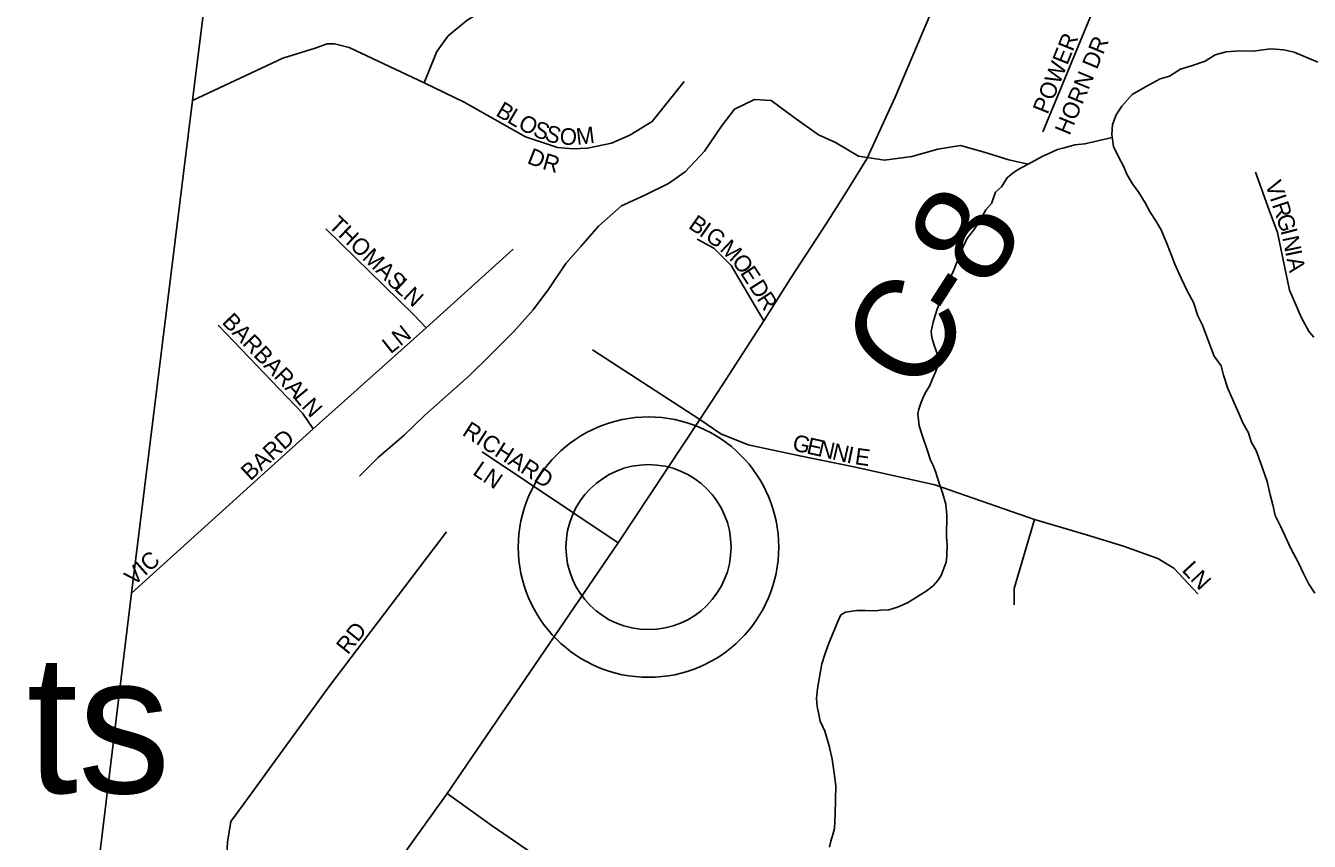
# Model space of a CAD drawing. Extents: x 1310247 to 1664935, y 235267 to 584339.
# Drawn here: x 1455647 to 1459518, y 411521 to 413982 of the extents above; entities that cross this region are included whole.
import ezdxf

# ---------------------------------------------------------------- set-up
doc = ezdxf.new("R2010")
doc.units = 0
for name, color, linetype in [('GM_X_Adjacent_County', 7, 'Continuous'), ('GM_X_County', 7, 'Continuous'), ('GM_X_County_Road', 7, 'Continuous'), ('GM_X_County_Road_Text', 7, 'Continuous'), ('GM_X_Minor_River', 7, 'Continuous'), ('GM_X_Township', 7, 'Continuous'), ('GM_X_Township_Subdivision', 7, 'Continuous'), ('GM_X_Township_Subdivision_Text', 7, 'Continuous'), ('GM_X_Unincorporated', 7, 'Continuous'), ('GM_X_Unincorporated_Location', 7, 'Continuous'), ('GM_X_Unincorporated_Text', 7, 'Continuous')]:
    doc.layers.add(name, color=color, linetype=linetype)

msp = doc.modelspace()

# ---------------------------------------------------------------- linework, layer by layer
at = {"layer": 'GM_X_Adjacent_County'}
msp.add_lwpolyline([(1457514.1, 424598.8), (1456288.4, 414870.2), (1456150.3, 413755.9), (1455965.4, 412270.1), (1455818.5, 411054.1), (1455743.6, 410473.9), (1455696.6, 410094.7), (1455666.7, 409869.1), (1455572.5, 409158), (1455355.4, 407518.9), (1455298.5, 407089), (1455188.8, 406136.8), (1455061.2, 405297.6), (1454959.8, 404514.8), (1454480.8, 400915.8), (1454072.9, 397836.5), (1453769.5, 395544.2)], dxfattribs=at)
at = {"layer": 'GM_X_County'}
msp.add_lwpolyline([(1453769.5, 395544.2), (1454072.9, 397836.5), (1454480.8, 400915.8), (1454959.8, 404514.8), (1455061.2, 405297.6), (1455188.8, 406136.8), (1455298.5, 407089), (1455355.4, 407518.9), (1455572.5, 409158), (1455666.7, 409869.1), (1455696.6, 410094.7), (1455743.6, 410473.9), (1455818.5, 411054.1), (1455965.4, 412270.1), (1456150.3, 413755.9), (1456288.4, 414870.2), (1457514.1, 424598.8)], dxfattribs=at)
at = {"layer": 'GM_X_County_Road'}
msp.add_lwpolyline([(1456604, 411227.6), (1456917.4, 411665), (1457433.4, 412421.3), (1457679.5, 412793.8), (1457748.7, 412898.3), (1457872.9, 413091.5), (1457953.8, 413219.3), (1458061.4, 413383.9), (1458128.3, 413490.7), (1458183.5, 413580), (1458269.2, 413766.6), (1458482, 414269.6)], dxfattribs=at)
at = {"layer": 'GM_X_Minor_River'}
for points in [[(1459544.2, 413871.7), (1459472.9, 413901.7), (1459441.1, 413908.6), (1459401.1, 413911.6), (1459348.9, 413905), (1459309, 413906), (1459266.9, 413903.1), (1459234.6, 413893.9), (1459204.1, 413874.6), (1459165.7, 413861.6), (1459129.4, 413850.5), (1459096.9, 413829.3), (1459068.7, 413822), (1459024, 413797.1), (1458983.4, 413774), (1458952.5, 413738.7), (1458935.8, 413713.1), (1458925, 413683.3), (1458922.2, 413653.2), (1458927.3, 413617), (1458942.5, 413586.4), (1458957.8, 413557.9), (1458969.1, 413531.5), (1458984.4, 413505), (1459003.8, 413478.4), (1459023, 413447.8), (1459038.3, 413419.3), (1459055.6, 413392.8), (1459070.9, 413366.3), (1459086, 413329.7), (1459101, 413291.2), (1459112.3, 413262.8), (1459131.2, 413220.1), (1459150.2, 413181.5), (1459169.3, 413146.9), (1459182.3, 413106.4), (1459195.5, 413078), (1459212.4, 413035.3), (1459231.1, 412984.7), (1459252.4, 412956), (1459259.7, 412927.7), (1459272.6, 412887.2), (1459287.8, 412852.7), (1459306.7, 412810), (1459318, 412783.7), (1459335.2, 412753.1), (1459342.5, 412726.8), (1459357.9, 412700.3), (1459370.9, 412663.8), (1459391.5, 412607.1), (1459400.4, 412566.7), (1459407.7, 412536.4), (1459414.8, 412504.1), (1459431.9, 412469.5), (1459462.3, 412404.5), (1459485.2, 412361.7), (1459500.4, 412329.2), (1459515.6, 412298.7), (1459534.9, 412270.1)], [(1458669.7, 413564.1), (1458611.5, 413577.1), (1458537.8, 413600.6), (1458466, 413620.1), (1458397.6, 413609.5), (1458318.9, 413587), (1458236.5, 413576.6), (1458158.5, 413588.2), (1458089.2, 413629.7), (1458037.5, 413652.8), (1457964.4, 413704.5), (1457895.2, 413756.1), (1457845.1, 413759.1), (1457784.4, 413730.2), (1457745.3, 413678.8), (1457693.6, 413603.5), (1457636.2, 413540.5), (1457585.4, 413505.4), (1457514.5, 413470.7), (1457443.7, 413438), (1457374.3, 413377.1), (1457321, 413316), (1457275.8, 413264.7), (1457224.2, 413187.5), (1457176.8, 413124.2), (1457119.3, 413059.1), (1457049.8, 412990.3), (1456984.3, 412925.3), (1456912.9, 412862.6), (1456849.6, 412805.6), (1456788.3, 412746.6), (1456710.7, 412680), (1456653.4, 412622.9)], [(1458923.4, 413644.7), (1458841.3, 413625.4), (1458811.1, 413621.9), (1458797, 413618.1), (1458774.9, 413612.5), (1458758.7, 413608.8), (1458730.4, 413595.2), (1458712.2, 413587.5), (1458669.7, 413564.1), (1458651.4, 413554.4), (1458635.2, 413544.7), (1458621, 413534.9), (1458606.7, 413523.1), (1458590.2, 413495.2), (1458571.9, 413479.5), (1458559.3, 413445.6), (1458542.9, 413425.8), (1458532.5, 413407.9), (1458524.3, 413394), (1458509.8, 413370.1), (1458495.5, 413352.3), (1458485.2, 413338.4), (1458476.9, 413320.5), (1458466.5, 413300.6), (1458460.1, 413280.6), (1458445.4, 413242.7), (1458426.7, 413204.9), (1458418.4, 413184.9), (1458410, 413163), (1458395.3, 413127.1), (1458384.7, 413091.1), (1458380.3, 413073.1), (1458378.1, 413059.1), (1458379.8, 413041), (1458385.5, 413020.8), (1458393.2, 413000.6), (1458398.9, 412984.5), (1458398.7, 412970.4), (1458396.4, 412952.3), (1458390, 412934.4), (1458381.7, 412916.5), (1458373.3, 412896.5), (1458363, 412878.6), (1458354.7, 412862.7), (1458346.3, 412842.8), (1458340, 412824.8), (1458337.8, 412810.8), (1458341.2, 412774.6), (1458352.6, 412740.2), (1458366, 412701.8), (1458375.6, 412671.5), (1458383.3, 412655.3), (1458391, 412637.1), (1458400.5, 412604.8), (1458412, 412572.5), (1458421.5, 412538.2), (1458425, 412506), (1458423.8, 412439.7), (1458425.4, 412415.6), (1458424.9, 412381.5), (1458422.5, 412363.4), (1458414.1, 412339.5), (1458407.8, 412323.5), (1458397.5, 412307.6), (1458383.2, 412291.8), (1458362.9, 412276.1), (1458306.1, 412241), (1458275.7, 412227.4), (1458249.5, 412219.9), (1458225.4, 412218.3), (1458209.3, 412216.5), (1458179.2, 412217.1), (1458153.1, 412217.5), (1458118.9, 412212.1), (1458104.7, 412204.3), (1458096.3, 412184.4), (1458081.7, 412150.5), (1458069.1, 412118.6), (1458056.5, 412084.7), (1458048, 412056.7), (1458041.4, 412022.7), (1458034.7, 411982.6), (1458032.2, 411952.5), (1458033.8, 411928.4), (1458037.5, 411908.3), (1458043.1, 411884.1), (1458056.6, 411853.7), (1458069.9, 411809.3), (1458079.3, 411768.9), (1458084.6, 411726.7), (1458090, 411688.4), (1458088.6, 411604.1), (1458085.8, 411560), (1458081.5, 411542), (1458075.1, 411522), (1458070.8, 411504)]]:
    msp.add_lwpolyline(points, dxfattribs=at)
at = {"layer": 'GM_X_Township'}
msp.add_lwpolyline([(1453769.5, 395544.2), (1454072.9, 397836.5), (1454480.8, 400915.8), (1454959.8, 404514.8), (1455061.2, 405297.6), (1455188.8, 406136.8), (1455298.5, 407089), (1455355.4, 407518.9), (1455572.5, 409158), (1455666.7, 409869.1), (1455696.6, 410094.7), (1455743.6, 410473.9), (1455818.5, 411054.1), (1455965.4, 412270.1), (1456150.3, 413755.9), (1456288.4, 414870.2), (1457514.1, 424598.8)], dxfattribs=at)
at = {"layer": 'GM_X_Township_Subdivision'}
for points in [[(1458714.9, 413661.4), (1458894.2, 414098.2), (1458989.9, 414319.3), (1459064.8, 414495.1), (1459089.1, 414559.5), (1459114.4, 414607), (1459120, 414669), (1459116.2, 414718.1), (1459113.3, 414778.8), (1459122, 414830.9), (1459163, 414931.6), (1459190.4, 415001.4), (1459233.8, 415089.1), (1459278.1, 415137.3), (1459640.5, 415406.2), (1459956.5, 415650.9), (1460060.6, 415737.7)], [(1456848.9, 413809.9), (1456887.1, 413904.1), (1456920.6, 413950.8), (1456978.1, 413998.6), (1457264.1, 414171), (1457349.7, 414216.4), (1457360.1, 414238.2), (1457348.8, 414270.6), (1457264.1, 414399.6), (1457201.8, 414461.8), (1457028.3, 414580.3), (1456741.5, 414771.2)], [(1456150.3, 413755.9), (1456422.2, 413884.3), (1456520, 413913.9), (1456556.2, 413927.4), (1456578.2, 413927), (1456622, 413916.1), (1456848.9, 413809.9), (1456969.2, 413751.4), (1457154, 413646.8), (1457250.8, 413613.9), (1457296.6, 413610.1), (1457340.7, 413612.1), (1457413.7, 413627.7), (1457468.7, 413651.6), (1457535.7, 413692.3), (1457632.7, 413813.1)], [(1459356.1, 413540.4), (1459397.1, 413425.3), (1459421.7, 413358.4), (1459457.9, 413184.3), (1459494.6, 413100.4), (1459518.2, 413057.8), (1459531.9, 413041.7)], [(1456854.8, 413070), (1456817.7, 413109.5), (1456552.1, 413369.3)], [(1457872.9, 413091.5), (1457774.4, 413257.9), (1457722, 413310.3), (1457671.5, 413337.9)], [(1455965.4, 412270.1), (1456513.7, 412766), (1456854.8, 413070), (1457116.9, 413308.1)], [(1456513.7, 412766), (1456481.4, 412812.7), (1456227.7, 413078.3)], [(1457356.5, 413004), (1457679.5, 412793.8), (1457743.2, 412750.5), (1457825.8, 412717.2), (1457976.7, 412684.7), (1458149.7, 412649.8), (1458388.8, 412596.5), (1458689.4, 412492), (1458846.2, 412445.5), (1458957.6, 412411.9), (1459060.9, 412374.7), (1459109.7, 412345.7), (1459181.6, 412267.9)], [(1457433.4, 412421.3), (1457023.1, 412696.1)], [(1458627.9, 412234.3), (1458627.9, 412284.2), (1458689.4, 412492)], [(1456218.9, 411023.4), (1456249, 411399.4), (1456255.7, 411518.2), (1456265, 411581), (1456305.1, 411634.4), (1456564.5, 411991.3), (1456916.1, 412455)], [(1457175, 411484.8), (1457053.2, 411567.7), (1456917.4, 411665)]]:
    msp.add_lwpolyline(points, dxfattribs=at)
at = {"layer": 'GM_X_Unincorporated'}
for radius in [392.8, 249]:
    msp.add_circle((1457525.2, 412408.7), radius, dxfattribs=at)
at = {"layer": 'GM_X_Unincorporated_Location'}
msp.add_line((1457525.2, 412408.7), (1457525.2, 412408.7), dxfattribs=at)

# ---------------------------------------------------------------- texts
at = {"layer": 'GM_X_County_Road_Text'}
for s, rotation, p in [('8', 59.457, (1458550.6, 413180.3)), ('C', 57.1738, (1458343.8, 412858.3)), ('-', 57.4043, (1458478.1, 413066.5))]:
    msp.add_text(s, height=300, rotation=rotation, dxfattribs=at).set_placement(p)
at = {"layer": 'GM_X_Township_Subdivision_Text'}
for s, rotation, p in [('POWER', 68.2003, (1458728.7, 413712.1)), ('HORN DR', 67.5183, (1458795, 413648.5)), ('B', 329.5652, (1457061.5, 413712.3)), ('L', 329.5644, (1457095.6, 413692.2)), ('O', 332.5587, (1457128.5, 413673)), ('S', 339.599, (1457173.6, 413650)), ('S', 342.2388, (1457209, 413636.9)), ('M', 6.9186, (1457309.7, 413621.8)), ('O', 357.1106, (1457256.4, 413623.7)), ('D', 338.3975, (1457156.2, 413567.9)), ('R', 344.2033, (1457202.3, 413550)), ('V', 288.3658, (1459384.4, 413504.8)), ('I', 288.3996, (1459398.3, 413463)), ('R', 288.3582, (1459405.2, 413442.1)), ('THOMAS', 316.3632, (1456557.2, 413376.6)), ('B', 325.0975, (1457642.7, 413373.2)), ('G', 287.7022, (1459417.6, 413404.7)), ('I', 325.0975, (1457675.2, 413350.6)), ('G', 324.5818, (1457693.1, 413338)), ('I', 284.4921, (1459430.8, 413363.5)), ('M', 316.4814, (1457737.5, 413305.1)), ('N', 281.8887, (1459436.2, 413342.8)), ('O', 306.577, (1457774.3, 413270.4)), ('I', 281.7041, (1459445.2, 413299.8)), ('E', 303.0537, (1457800, 413235.8)), ('A', 281.6872, (1459449.7, 413278.2)), ('LN', 317.1199, (1456755.1, 413187.5)), ('D', 302.5684, (1457826.3, 413195.2)), ('R', 302.5718, (1457850, 413158.2)), ('BARBARA', 313.7794, (1456236.1, 413085.8)), ('LN', 38.6634, (1456747.2, 412989.9)), ('L', 309.2529, (1456452.4, 412860.6)), ('N', 311.9743, (1456476.3, 412831.4)), ('RICHARD', 327.3198, (1456960.5, 412748.5)), ('BARD', 42.5085, (1456324.3, 412606.7)), ('G', 347.2413, (1457956.4, 412701.4)), ('E', 347.2163, (1457999.3, 412691.7)), ('N', 347.2158, (1458033.6, 412683.9)), ('N', 347.2379, (1458076.5, 412674.1)), ('I', 348.1832, (1458120.3, 412664.2)), ('E', 352.0521, (1458145.5, 412659.1)), ('LN', 325.4857, (1456991.8, 412629.8)), ('VIC', 41.6358, (1455972.4, 412290)), ('LN', 312.8801, (1459131.5, 412337.8)), ('RD', 51.3526, (1456618.1, 412082.1))]:
    msp.add_text(s, height=50, rotation=rotation, dxfattribs=at).set_placement(p)
at = {"layer": 'GM_X_Unincorporated_Text'}
msp.add_text('Mount Carmel Heights', height=417, rotation=0, dxfattribs=at).set_placement((1450535.9, 411666.8))

doc.saveas('drawing.dxf')
